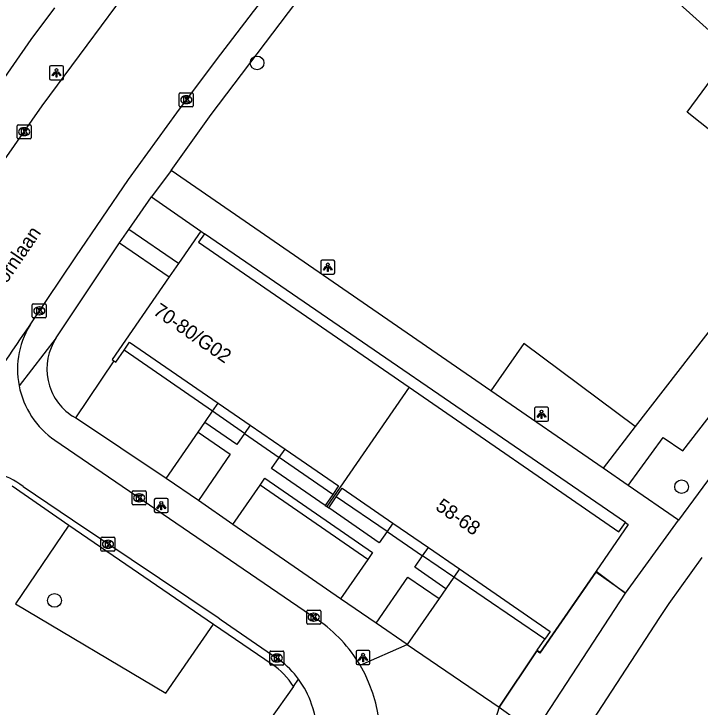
# Model space of a CAD drawing. Extents: x 160026 to 161302, y 384757 to 385701.
# Drawn here: x 160227.82 to 160276.82, y 385434.76 to 385484.27 of the extents above; entities that cross this region are included whole.
import ezdxf

# ---------------------------------------------------------------- set-up
doc = ezdxf.new("R2010")
doc.units = 0
for name, color, linetype in [('IMGEO_Boom', 7, 'Continuous'), ('IMGEO_Groenvoorziening', 7, 'Continuous'), ('IMGEO_Haag', 7, 'Continuous'), ('IMGEO_Kolk', 7, 'Continuous'), ('IMGEO_Lichtpunt', 7, 'Continuous'), ('IMGEO_Openbare_ruimte_label', 7, 'Continuous'), ('IMGEO_Pand', 7, 'Continuous'), ('IMGEO_Pand_nummerreeks', 7, 'Continuous'), ('IMGEO_Rijbaan_lokaal_gesloten', 7, 'Continuous'), ('IMGEO_Rijbaan_lokaal_open', 7, 'Continuous'), ('IMGEO_Voetpad_open', 7, 'Continuous')]:
    doc.layers.add(name, color=color, linetype=linetype)

msp = doc.modelspace()

# ---------------------------------------------------------------- linework, layer by layer
at = {"layer": 'IMGEO_Boom'}
for centre in [(160245.193, 385480.762), (160275.504, 385450.505), (160230.724, 385442.38)]:
    msp.add_circle(centre, 0.489, dxfattribs=at)
at = {"layer": 'IMGEO_Groenvoorziening'}
msp.add_lwpolyline([(160231.739, 385447.754), (160227.946, 385442.136), (160238.671, 385435.754), (160242.077, 385440.686)], dxfattribs=at)
at = {"layer": 'IMGEO_Haag'}
for points in [[(160284.375, 385470.519), (160275.893, 385477.24), (160279.121, 385481.597)], [(160272.195, 385454.794), (160264.23, 385460.726), (160261.872, 385457.349)], [(160244.298, 385454.309), (160242.008, 385455.89)], [(160250.6, 385449.958), (160246.774, 385452.6)], [(160253.092, 385445.312), (160245.401, 385450.609)], [(160254.466, 385447.306), (160250.844, 385449.782)], [(160259.235, 385444.046), (160257.011, 385445.567)], [(160271.492, 385442.901), (160269.366, 385444.403), (160265.383, 385438.62), (160265.153, 385438.779)], [(160265.153, 385438.779), (160265.153, 385438.779), (160262.483, 385434.769)]]:
    msp.add_lwpolyline(points, dxfattribs=at)
at = {"layer": 'IMGEO_Kolk'}
for p, q in [((160239.634, 385477.71), (160239.634, 385478.562)), ((160239.709, 385478.636), (160240.561, 385478.636)), ((160240.122, 385478.416), (160240.147, 385478.416)), ((160240.635, 385478.562), (160240.635, 385477.71)), ((160240.145, 385477.856), (160240.12, 385477.856)), ((160240.561, 385477.636), (160239.709, 385477.636)), ((160228.055, 385475.425), (160228.055, 385476.277)), ((160228.13, 385476.351), (160228.982, 385476.351)), ((160229.056, 385476.277), (160229.056, 385475.425)), ((160228.543, 385476.131), (160228.568, 385476.131)), ((160228.982, 385475.351), (160228.13, 385475.351)), ((160228.566, 385475.571), (160228.541, 385475.571)), ((160229.137, 385462.635), (160229.137, 385463.487)), ((160229.212, 385463.561), (160230.064, 385463.561)), ((160230.138, 385463.487), (160230.138, 385462.635)), ((160229.625, 385463.341), (160229.65, 385463.341)), ((160230.064, 385462.561), (160229.212, 385462.561)), ((160229.648, 385462.781), (160229.623, 385462.781)), ((160236.269, 385449.28), (160236.269, 385450.132)), ((160236.344, 385450.206), (160237.196, 385450.206)), ((160237.27, 385450.132), (160237.27, 385449.28)), ((160236.757, 385449.986), (160236.782, 385449.986)), ((160237.196, 385449.206), (160236.344, 385449.206)), ((160236.78, 385449.426), (160236.755, 385449.426)), ((160234.042, 385445.968), (160234.042, 385446.82)), ((160234.117, 385446.894), (160234.969, 385446.894)), ((160234.53, 385446.674), (160234.555, 385446.674)), ((160235.043, 385446.82), (160235.043, 385445.968)), ((160234.553, 385446.114), (160234.528, 385446.114)), ((160234.969, 385445.894), (160234.117, 385445.894)), ((160248.734, 385440.758), (160248.734, 385441.61)), ((160248.809, 385441.684), (160249.661, 385441.684)), ((160249.735, 385441.61), (160249.735, 385440.758)), ((160249.222, 385441.464), (160249.247, 385441.464)), ((160249.661, 385440.684), (160248.809, 385440.684)), ((160249.245, 385440.904), (160249.22, 385440.904)), ((160246.103, 385437.844), (160246.103, 385438.696)), ((160246.178, 385438.77), (160247.03, 385438.77)), ((160247.104, 385438.696), (160247.104, 385437.844)), ((160246.591, 385438.55), (160246.616, 385438.55)), ((160247.03, 385437.77), (160246.178, 385437.77)), ((160246.614, 385437.99), (160246.589, 385437.99))]:
    msp.add_line(p, q, dxfattribs=at)
for points in [[(160239.634, 385477.71), (160239.634, 385478.562)], [(160239.709, 385478.636), (160240.561, 385478.636)], [(160239.955, 385478.336), (160240.078, 385478.336), (160240.078, 385478.185), (160240.208, 385478.336), (160240.372, 385478.336), (160240.226, 385478.185), (160240.379, 385477.936), (160240.227, 385477.936), (160240.142, 385478.1), (160240.078, 385478.033), (160240.078, 385477.936), (160239.955, 385477.936), (160239.955, 385478.336)], [(160240.635, 385478.562), (160240.635, 385477.71)], [(160240.561, 385477.636), (160239.709, 385477.636)], [(160228.055, 385475.425), (160228.055, 385476.277)], [(160228.13, 385476.351), (160228.982, 385476.351)], [(160229.056, 385476.277), (160229.056, 385475.425)], [(160228.376, 385476.051), (160228.499, 385476.051), (160228.499, 385475.9), (160228.629, 385476.051), (160228.793, 385476.051), (160228.647, 385475.9), (160228.8, 385475.651), (160228.648, 385475.651), (160228.563, 385475.815), (160228.499, 385475.748), (160228.499, 385475.651), (160228.376, 385475.651), (160228.376, 385476.051)], [(160228.982, 385475.351), (160228.13, 385475.351)], [(160229.137, 385462.635), (160229.137, 385463.487)], [(160229.212, 385463.561), (160230.064, 385463.561)], [(160230.138, 385463.487), (160230.138, 385462.635)], [(160229.458, 385463.261), (160229.581, 385463.261), (160229.581, 385463.11), (160229.711, 385463.261), (160229.875, 385463.261), (160229.729, 385463.11), (160229.882, 385462.861), (160229.73, 385462.861), (160229.645, 385463.025), (160229.581, 385462.958), (160229.581, 385462.861), (160229.458, 385462.861), (160229.458, 385463.261)], [(160230.064, 385462.561), (160229.212, 385462.561)], [(160236.269, 385449.28), (160236.269, 385450.132)], [(160236.344, 385450.206), (160237.196, 385450.206)], [(160237.27, 385450.132), (160237.27, 385449.28)], [(160236.59, 385449.906), (160236.713, 385449.906), (160236.713, 385449.755), (160236.843, 385449.906), (160237.007, 385449.906), (160236.861, 385449.755), (160237.014, 385449.506), (160236.862, 385449.506), (160236.777, 385449.67), (160236.713, 385449.603), (160236.713, 385449.506), (160236.59, 385449.506), (160236.59, 385449.906)], [(160237.196, 385449.206), (160236.344, 385449.206)], [(160234.042, 385445.968), (160234.042, 385446.82)], [(160234.117, 385446.894), (160234.969, 385446.894)], [(160234.363, 385446.594), (160234.486, 385446.594), (160234.486, 385446.443), (160234.616, 385446.594), (160234.78, 385446.594), (160234.634, 385446.443), (160234.787, 385446.194), (160234.635, 385446.194), (160234.55, 385446.358), (160234.486, 385446.291), (160234.486, 385446.194), (160234.363, 385446.194), (160234.363, 385446.594)], [(160235.043, 385446.82), (160235.043, 385445.968)], [(160234.969, 385445.894), (160234.117, 385445.894)], [(160248.734, 385440.758), (160248.734, 385441.61)], [(160248.809, 385441.684), (160249.661, 385441.684)], [(160249.735, 385441.61), (160249.735, 385440.758)], [(160249.055, 385441.384), (160249.178, 385441.384), (160249.178, 385441.233), (160249.308, 385441.384), (160249.472, 385441.384), (160249.326, 385441.233), (160249.479, 385440.984), (160249.327, 385440.984), (160249.242, 385441.148), (160249.178, 385441.081), (160249.178, 385440.984), (160249.055, 385440.984), (160249.055, 385441.384)], [(160249.661, 385440.684), (160248.809, 385440.684)], [(160246.103, 385437.844), (160246.103, 385438.696)], [(160246.178, 385438.77), (160247.03, 385438.77)], [(160247.104, 385438.696), (160247.104, 385437.844)], [(160246.424, 385438.47), (160246.547, 385438.47), (160246.547, 385438.319), (160246.677, 385438.47), (160246.841, 385438.47), (160246.695, 385438.319), (160246.848, 385438.07), (160246.696, 385438.07), (160246.611, 385438.234), (160246.547, 385438.167), (160246.547, 385438.07), (160246.424, 385438.07), (160246.424, 385438.47)], [(160247.03, 385437.77), (160246.178, 385437.77)]]:
    msp.add_lwpolyline(points, dxfattribs=at)
for centre, start, end in [((160239.711, 385478.56), 91.552, 178.448), ((160239.711, 385478.56), 91.552, 178.448), ((160240.559, 385478.56), 1.552, 88.448), ((160240.559, 385478.56), 1.552, 88.448), ((160239.711, 385477.712), 181.552, 268.448), ((160239.711, 385477.712), 181.552, 268.448), ((160240.559, 385477.712), 271.552, 358.448), ((160240.559, 385477.712), 271.552, 358.448), ((160228.132, 385476.275), 91.552, 178.448), ((160228.132, 385476.275), 91.552, 178.448), ((160228.98, 385476.275), 1.552, 88.448), ((160228.98, 385476.275), 1.552, 88.448), ((160228.132, 385475.427), 181.552, 268.448), ((160228.132, 385475.427), 181.552, 268.448), ((160228.98, 385475.427), 271.552, 358.448), ((160228.98, 385475.427), 271.552, 358.448), ((160229.214, 385463.485), 91.552, 178.448), ((160229.214, 385463.485), 91.552, 178.448), ((160230.062, 385463.485), 1.552, 88.448), ((160230.062, 385463.485), 1.552, 88.448), ((160229.214, 385462.637), 181.552, 268.448), ((160229.214, 385462.637), 181.552, 268.448), ((160230.062, 385462.637), 271.552, 358.448), ((160230.062, 385462.637), 271.552, 358.448), ((160236.346, 385450.13), 91.552, 178.448), ((160236.346, 385450.13), 91.552, 178.448), ((160237.194, 385450.13), 1.552, 88.448), ((160237.194, 385450.13), 1.552, 88.448), ((160236.346, 385449.282), 181.552, 268.448), ((160236.346, 385449.282), 181.552, 268.448), ((160237.194, 385449.282), 271.552, 358.448), ((160237.194, 385449.282), 271.552, 358.448), ((160234.119, 385446.818), 91.552, 178.448), ((160234.119, 385446.818), 91.552, 178.448), ((160234.967, 385446.818), 1.552, 88.448), ((160234.967, 385446.818), 1.552, 88.448), ((160234.119, 385445.97), 181.552, 268.448), ((160234.119, 385445.97), 181.552, 268.448), ((160234.967, 385445.97), 271.552, 358.448), ((160234.967, 385445.97), 271.552, 358.448), ((160248.811, 385441.608), 91.552, 178.448), ((160248.811, 385441.608), 91.552, 178.448), ((160249.659, 385441.608), 1.552, 88.448), ((160249.659, 385441.608), 1.552, 88.448), ((160248.811, 385440.76), 181.552, 268.448), ((160248.811, 385440.76), 181.552, 268.448), ((160249.659, 385440.76), 271.552, 358.448), ((160249.659, 385440.76), 271.552, 358.448), ((160246.18, 385438.694), 91.552, 178.448), ((160246.18, 385438.694), 91.552, 178.448), ((160247.028, 385438.694), 1.552, 88.448), ((160247.028, 385438.694), 1.552, 88.448), ((160246.18, 385437.846), 181.552, 268.448), ((160246.18, 385437.846), 181.552, 268.448), ((160247.028, 385437.846), 271.552, 358.448), ((160247.028, 385437.846), 271.552, 358.448)]:
    msp.add_arc(centre, 0.0765, start, end, dxfattribs=at)
for centre, major_axis, ratio, start_param, end_param in [((160240.121, 385478.136), (-0.387, 0.002), 0.722429, 4.712389, 7.853982), ((160240.146, 385478.136), (-0.39, 0.002), 0.717154, 1.570796, 4.712389), ((160228.542, 385475.851), (-0.387, 0.002), 0.722429, 4.712389, 7.853982), ((160228.567, 385475.851), (-0.39, 0.002), 0.717154, 1.570796, 4.712389), ((160229.624, 385463.061), (-0.387, 0.002), 0.722429, 4.712389, 7.853982), ((160229.649, 385463.061), (-0.39, 0.002), 0.717154, 1.570796, 4.712389), ((160236.756, 385449.706), (-0.387, 0.002), 0.722429, 4.712389, 7.853982), ((160236.781, 385449.706), (-0.39, 0.002), 0.717154, 1.570796, 4.712389), ((160234.529, 385446.394), (-0.387, 0.002), 0.722429, 4.712389, 7.853982), ((160234.554, 385446.394), (-0.39, 0.002), 0.717154, 1.570796, 4.712389), ((160249.221, 385441.184), (-0.387, 0.002), 0.722429, 4.712389, 7.853982), ((160249.246, 385441.184), (-0.39, 0.002), 0.717154, 1.570796, 4.712389), ((160246.59, 385438.27), (-0.387, 0.002), 0.722429, 4.712389, 7.853982), ((160246.615, 385438.27), (-0.39, 0.002), 0.717154, 1.570796, 4.712389)]:
    msp.add_ellipse(centre, major_axis=major_axis, ratio=ratio, start_param=start_param, end_param=end_param, dxfattribs=at)
at = {"layer": 'IMGEO_Lichtpunt'}
for p, q in [((160230.372, 385480.461), (160230.372, 385479.654)), ((160230.372, 385480.461), (160230.372, 385479.654)), ((160231.274, 385480.556), (160230.466, 385480.556)), ((160231.274, 385480.556), (160230.466, 385480.556)), ((160231.368, 385479.654), (160231.368, 385480.461)), ((160231.368, 385479.654), (160231.368, 385480.461)), ((160230.466, 385479.56), (160231.274, 385479.56)), ((160230.466, 385479.56), (160231.274, 385479.56)), ((160249.736, 385466.582), (160249.736, 385465.775)), ((160249.736, 385466.582), (160249.736, 385465.775)), ((160250.638, 385466.677), (160249.83, 385466.677)), ((160250.638, 385466.677), (160249.83, 385466.677)), ((160250.732, 385465.775), (160250.732, 385466.582)), ((160250.732, 385465.775), (160250.732, 385466.582)), ((160249.83, 385465.681), (160250.638, 385465.681)), ((160249.83, 385465.681), (160250.638, 385465.681)), ((160265.003, 385456.08), (160265.003, 385455.273)), ((160265.003, 385456.08), (160265.003, 385455.273)), ((160265.905, 385456.175), (160265.097, 385456.175)), ((160265.905, 385456.175), (160265.097, 385456.175)), ((160265.999, 385455.273), (160265.999, 385456.08)), ((160265.999, 385455.273), (160265.999, 385456.08)), ((160265.097, 385455.179), (160265.905, 385455.179)), ((160265.097, 385455.179), (160265.905, 385455.179)), ((160237.851, 385449.56), (160237.851, 385448.753)), ((160237.851, 385449.56), (160237.851, 385448.753)), ((160238.753, 385449.655), (160237.945, 385449.655)), ((160238.753, 385449.655), (160237.945, 385449.655)), ((160238.847, 385448.753), (160238.847, 385449.56)), ((160238.847, 385448.753), (160238.847, 385449.56)), ((160237.945, 385448.659), (160238.753, 385448.659)), ((160237.945, 385448.659), (160238.753, 385448.659)), ((160252.255, 385438.708), (160252.255, 385437.901)), ((160252.255, 385438.708), (160252.255, 385437.901)), ((160253.157, 385438.803), (160252.349, 385438.803)), ((160253.157, 385438.803), (160252.349, 385438.803)), ((160253.251, 385437.901), (160253.251, 385438.708)), ((160253.251, 385437.901), (160253.251, 385438.708)), ((160252.349, 385437.807), (160253.157, 385437.807)), ((160252.349, 385437.807), (160253.157, 385437.807))]:
    msp.add_line(p, q, dxfattribs=at)
for points in [[(160230.746, 385480.125), (160230.785, 385480.097), (160230.597, 385479.835), (160230.559, 385479.862), (160230.746, 385480.125)], [(160230.848, 385480.077), (160230.895, 385480.077), (160230.895, 385479.755), (160230.848, 385479.755), (160230.848, 385480.077)], [(160230.958, 385480.097), (160230.996, 385480.124), (160231.183, 385479.862), (160231.144, 385479.834), (160230.958, 385480.097)], [(160250.11, 385466.246), (160250.149, 385466.218), (160249.961, 385465.956), (160249.923, 385465.983), (160250.11, 385466.246)], [(160250.212, 385466.198), (160250.259, 385466.198), (160250.259, 385465.876), (160250.212, 385465.876), (160250.212, 385466.198)], [(160250.322, 385466.218), (160250.36, 385466.245), (160250.547, 385465.983), (160250.508, 385465.955), (160250.322, 385466.218)], [(160265.377, 385455.744), (160265.416, 385455.716), (160265.228, 385455.454), (160265.19, 385455.481), (160265.377, 385455.744)], [(160265.479, 385455.696), (160265.526, 385455.696), (160265.526, 385455.374), (160265.479, 385455.374), (160265.479, 385455.696)], [(160265.589, 385455.716), (160265.627, 385455.743), (160265.814, 385455.481), (160265.775, 385455.453), (160265.589, 385455.716)], [(160238.225, 385449.224), (160238.264, 385449.196), (160238.076, 385448.934), (160238.038, 385448.961), (160238.225, 385449.224)], [(160238.327, 385449.176), (160238.374, 385449.176), (160238.374, 385448.854), (160238.327, 385448.854), (160238.327, 385449.176)], [(160238.437, 385449.196), (160238.475, 385449.223), (160238.662, 385448.961), (160238.623, 385448.933), (160238.437, 385449.196)], [(160252.629, 385438.372), (160252.668, 385438.344), (160252.48, 385438.082), (160252.442, 385438.109), (160252.629, 385438.372)], [(160252.731, 385438.324), (160252.778, 385438.324), (160252.778, 385438.002), (160252.731, 385438.002), (160252.731, 385438.324)], [(160252.841, 385438.344), (160252.879, 385438.371), (160253.066, 385438.109), (160253.027, 385438.081), (160252.841, 385438.344)]]:
    msp.add_lwpolyline(points, dxfattribs=at)
for centre in [(160230.871, 385480.259), (160250.235, 385466.38), (160265.502, 385455.878), (160238.35, 385449.358), (160252.754, 385438.506)]:
    msp.add_circle(centre, 0.0994, dxfattribs=at)
for centre, start, end in [((160230.466, 385480.461), 90, 180), ((160230.466, 385480.461), 90, 180), ((160231.274, 385480.461), 0, 90), ((160231.274, 385480.461), 0, 90), ((160230.466, 385479.654), 180, 270), ((160230.466, 385479.654), 180, 270), ((160231.274, 385479.654), 270, 0), ((160231.274, 385479.654), 270, 360), ((160249.83, 385466.582), 90, 180), ((160249.83, 385466.582), 90, 180), ((160250.638, 385466.582), 0, 90), ((160250.638, 385466.582), 0, 90), ((160249.83, 385465.775), 180, 270), ((160249.83, 385465.775), 180, 270), ((160250.638, 385465.775), 270, 0), ((160250.638, 385465.775), 270, 360), ((160265.097, 385456.08), 90, 180), ((160265.097, 385456.08), 90, 180), ((160265.905, 385456.08), 0, 90), ((160265.905, 385456.08), 0, 90), ((160265.097, 385455.273), 180, 270), ((160265.097, 385455.273), 180, 270), ((160265.905, 385455.273), 270, 0), ((160265.905, 385455.273), 270, 360), ((160237.945, 385449.56), 90, 180), ((160237.945, 385449.56), 90, 180), ((160238.753, 385449.56), 0, 90), ((160238.753, 385449.56), 0, 90), ((160237.945, 385448.753), 180, 270), ((160237.945, 385448.753), 180, 270), ((160238.753, 385448.753), 270, 0), ((160238.753, 385448.753), 270, 360), ((160252.349, 385438.708), 90, 180), ((160252.349, 385438.708), 90, 180), ((160253.157, 385438.708), 0, 90), ((160253.157, 385438.708), 0, 90), ((160252.349, 385437.901), 180, 270), ((160252.349, 385437.901), 180, 270), ((160253.157, 385437.901), 270, 0), ((160253.157, 385437.901), 270, 360)]:
    msp.add_arc(centre, 0.0946, start, end, dxfattribs=at)
at = {"layer": 'IMGEO_Pand'}
for points in [[(160241.169, 385468.756), (160239.576, 385466.444)], [(160241.441, 385468.569), (160241.018, 385467.955), (160256.046, 385457.603)], [(160241.169, 385468.756), (160241.441, 385468.569)], [(160239.576, 385466.444), (160238.911, 385465.478)], [(160238.911, 385465.478), (160234.845, 385459.575), (160234.967, 385459.491)], [(160235.69, 385460.252), (160236.091, 385460.835), (160242.414, 385456.479)], [(160234.967, 385459.491), (160235.101, 385459.398), (160235.69, 385460.252)], [(160256.046, 385457.603), (160250.179, 385449.081)], [(160256.046, 385457.603), (160271.031, 385447.28), (160271.491, 385447.948)], [(160242.414, 385456.479), (160244.706, 385454.9)], [(160244.706, 385454.9), (160247.183, 385453.194)], [(160247.183, 385453.194), (160251.012, 385450.556), (160250.6, 385449.958)], [(160250.844, 385449.782), (160251.268, 385450.398), (160254.881, 385447.909)], [(160250.6, 385449.958), (160250.055, 385449.167)], [(160250.302, 385448.996), (160250.844, 385449.782)], [(160250.055, 385449.167), (160250.179, 385449.081)], [(160250.179, 385449.081), (160250.302, 385448.996)], [(160254.881, 385447.909), (160257.42, 385446.16)], [(160271.491, 385447.948), (160271.684, 385447.815), (160269.39, 385444.481)], [(160257.42, 385446.16), (160259.639, 385444.632)], [(160259.639, 385444.632), (160266.113, 385440.172), (160265.726, 385439.61)], [(160269.39, 385444.481), (160265.397, 385438.678), (160265.244, 385438.782), (160265.183, 385438.823)], [(160265.183, 385438.823), (160265.726, 385439.61)]]:
    msp.add_lwpolyline(points, dxfattribs=at)
at = {"layer": 'IMGEO_Rijbaan_lokaal_gesloten'}
for points in [[(160213.889, 385452.911), (160218.042, 385459.796), (160220.662, 385464.164), (160224.069, 385469.234), (160227.148, 385473.834), (160229.85, 385477.702), (160233.05, 385482.043), (160237.154, 385487.587), (160240.762, 385492.238), (160247.036, 385500), (160248.366, 385501.543), (160249.437, 385502.831)], [(160255.619, 385497.612), (160253.44, 385495.078), (160250.916, 385491.949), (160247.794, 385488.099), (160244.901, 385484.43), (160242.277, 385480.991), (160239.425, 385477.191), (160235.977, 385472.44), (160232.212, 385466.918), (160229.113, 385462.275)]]:
    msp.add_lwpolyline(points, dxfattribs=at)
msp.add_arc((160357.629, 385372.773), 156.611, 145.14571, 150.86761, dxfattribs=at)
at = {"layer": 'IMGEO_Rijbaan_lokaal_open'}
for points in [[(160242.008, 385455.89), (160235.69, 385460.252)], [(160234.967, 385459.491), (160232.23, 385455.416)], [(160242.008, 385455.89), (160242.414, 385456.479)], [(160241.463, 385455.098), (160242.008, 385455.89)], [(160238.706, 385451.098), (160232.23, 385455.416)], [(160240.986, 385454.407), (160241.463, 385455.098)], [(160238.706, 385451.098), (160240.986, 385454.407)], [(160230.75, 385453.823), (160249.519, 385440.988)], [(160228.483, 385450.514), (160232.004, 385448.146), (160242.401, 385441.155), (160242.628, 385441.002), (160246.605, 385438.271), (160246.787, 385438.129)], [(160259.639, 385444.632), (160259.235, 385444.046)], [(160259.235, 385444.046), (160258.666, 385443.22)], [(160265.726, 385439.61), (160259.235, 385444.046)], [(160258.666, 385443.22), (160258.18, 385442.515)], [(160258.18, 385442.515), (160255.916, 385439.229)], [(160255.916, 385439.229), (160262.483, 385434.769)], [(160262.483, 385434.769), (160265.153, 385438.779)], [(160265.153, 385438.779), (160265.183, 385438.823)]]:
    msp.add_lwpolyline(points, dxfattribs=at)
for centre, radius, start, end in [((160234.209, 385458.876), 6.125, 146.2981, 190.9469), ((160234.203, 385458.875), 6.119, 190.9467, 235.6481), ((160225.436, 385446.716), 4.869, 51.2626, 103.2253), ((160243.751, 385432.555), 10.217, 30.6186, 55.6259), ((160242.779, 385432.784), 6.681, 36.4477, 53.1344), ((160243.757, 385432.558), 10.21, 325.3657, 30.6267), ((160242.787, 385432.807), 6.66, 19.0515, 36.3322), ((160243, 385432.808), 6.459, 330.3352, 19.6609)]:
    msp.add_arc(centre, radius, start, end, dxfattribs=at)
at = {"layer": 'IMGEO_Voetpad_open'}
for points in [[(160239.052, 385473.082), (160241.913, 385477.091), (160247.946, 385485.052), (160259.478, 385499.269)], [(160259.478, 385499.269), (160279.121, 385481.597)], [(160210.759, 385454.57), (160216.645, 385464.267), (160220.806, 385470.55), (160229.051, 385482.447), (160230.744, 385484.695)], [(160239.052, 385473.082), (160237.65, 385471.198)], [(160261.872, 385457.349), (160239.052, 385473.082)], [(160271.677, 385450.589), (160274.179, 385454.006), (160275.595, 385453.057), (160286.839, 385467.604), (160285.424, 385468.731), (160288.742, 385472.941)], [(160236.031, 385468.863), (160237.65, 385471.198)], [(160237.65, 385471.198), (160241.169, 385468.756)], [(160284.375, 385470.519), (160272.195, 385454.794)], [(160292.233, 385469.8), (160287.65, 385464.374), (160282.292, 385457.626), (160275.268, 385448.113)], [(160235.356, 385467.921), (160236.031, 385468.863)], [(160239.576, 385466.444), (160236.031, 385468.863)], [(160271.491, 385447.948), (160241.441, 385468.569)], [(160230.848, 385461.137), (160235.356, 385467.921)], [(160235.356, 385467.921), (160238.911, 385465.478)], [(160230.848, 385461.137), (160228.195, 385457.713)], [(160269.891, 385451.82), (160261.872, 385457.349)], [(160232.23, 385455.416), (160232.02, 385455.535)], [(160244.298, 385454.309), (160243.753, 385453.517), (160241.463, 385455.098)], [(160244.706, 385454.9), (160244.298, 385454.309)], [(160272.195, 385454.794), (160269.891, 385451.82)], [(160240.986, 385454.407), (160243.278, 385452.828), (160240.998, 385449.519)], [(160244.298, 385454.309), (160246.774, 385452.6)], [(160246.774, 385452.6), (160247.183, 385453.194)], [(160250.055, 385449.167), (160246.228, 385451.808), (160246.774, 385452.6)], [(160271.677, 385450.589), (160269.891, 385451.82)], [(160240.998, 385449.519), (160238.706, 385451.098)], [(160245.401, 385450.609), (160245.745, 385451.108), (160253.435, 385445.81), (160253.092, 385445.312)], [(160227.7, 385450.572), (160231.739, 385447.754)], [(160243.467, 385447.801), (160245.401, 385450.609)], [(160275.268, 385448.113), (160271.677, 385450.589)], [(160243.467, 385447.801), (160240.998, 385449.519)], [(160254.466, 385447.306), (160253.912, 385446.503), (160250.302, 385448.996)], [(160271.492, 385442.901), (160275.268, 385448.113)], [(160231.739, 385447.754), (160242.077, 385440.686)], [(160251.156, 385442.503), (160243.467, 385447.801)], [(160254.881, 385447.909), (160254.466, 385447.306)], [(160254.466, 385447.306), (160257.011, 385445.567)], [(160257.011, 385445.567), (160257.42, 385446.16)], [(160258.666, 385443.22), (160256.449, 385444.751), (160257.011, 385445.567)], [(160253.092, 385445.312), (160251.156, 385442.503)], [(160267.454, 385431.191), (160273.955, 385441.161), (160274.602, 385442.154), (160276.972, 385445.448)], [(160269.39, 385444.481), (160271.492, 385442.901)], [(160253.698, 385440.757), (160255.961, 385444.043), (160258.18, 385442.515)], [(160265.008, 385432.96), (160271.492, 385442.901)], [(160253.698, 385440.757), (160251.156, 385442.503)], [(160242.077, 385440.686), (160246.262, 385437.825)], [(160255.916, 385439.229), (160253.698, 385440.757)], [(160252.543, 385437.759), (160255.916, 385439.229)], [(160247.786, 385436.24), (160248.153, 385436.753)], [(160247.786, 385436.24), (160246.089, 385433.867)], [(160262.483, 385434.769), (160261.49, 385431.671)], [(160262.483, 385434.769), (160265.008, 385432.96)]]:
    msp.add_lwpolyline(points, dxfattribs=at)
for centre, radius, start, end in [((160234.205, 385458.916), 4.025, 146.5069, 237.126), ((160243.489, 385433.634), 5.025, 31.2389, 56.513)]:
    msp.add_arc(centre, radius, start, end, dxfattribs=at)

# ---------------------------------------------------------------- texts
at = {"layer": 'IMGEO_Openbare_ruimte_label'}
msp.add_text('Menno van Coehoornlaan', height=1, rotation=55.7217, dxfattribs=at).set_placement((160221.14, 385455.935))
at = {"layer": 'IMGEO_Pand_nummerreeks'}
for s, rotation, p in [('70-80/G02', 325.4375, (160237.7, 385462.86)), ('58-68', 325.4392, (160257.862, 385448.916))]:
    msp.add_text(s, height=1, rotation=rotation, dxfattribs=at).set_placement(p)

doc.saveas('drawing.dxf')
